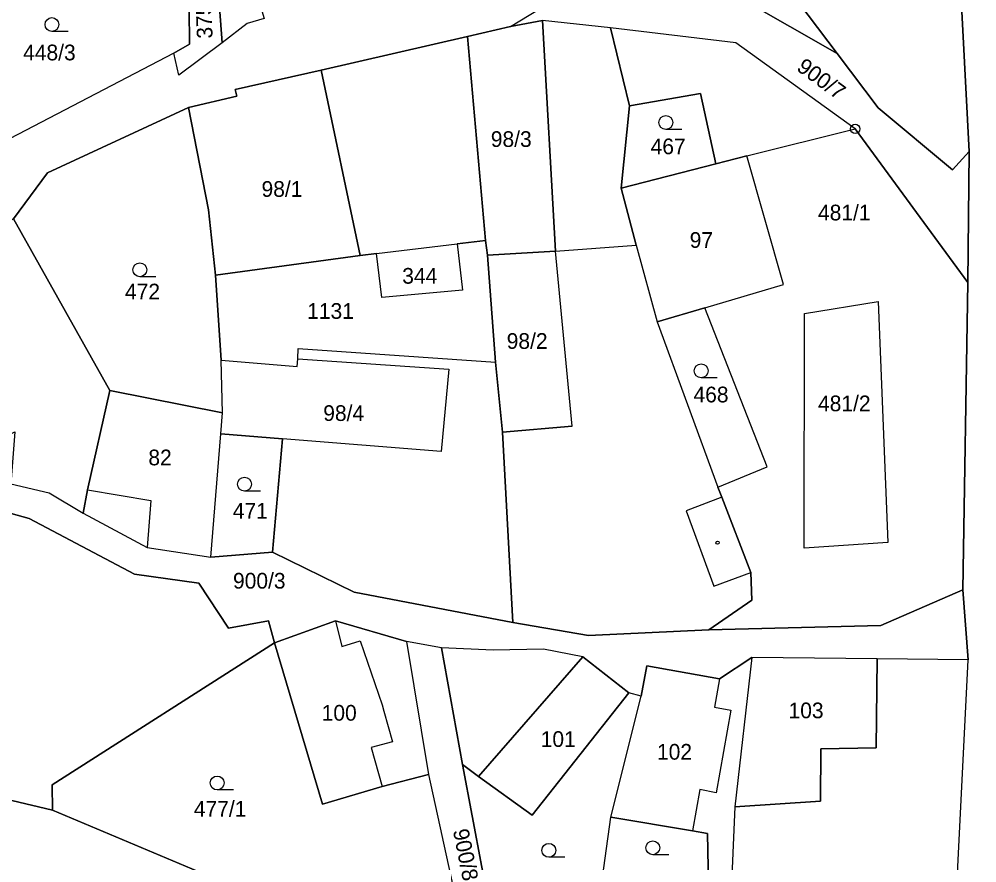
# Model space of a CAD drawing. Extents: x -654083 to -650132, y -1099819 to -1096699.
# Drawn here: x -651854.4 to -651750.7, y -1098432.3 to -1098341 of the extents above; entities that cross this region are included whole.
import ezdxf

# ---------------------------------------------------------------- set-up
doc = ezdxf.new("R2010")
doc.units = 0
for name, color, linetype in [('Geodetické body', 7, 'Continuous'), ('Hranice - vnitř_ kresba', 7, 'Continuous'), ('Obvody jako plochy', 7, 'Continuous'), ('Parcelní čísla', 7, 'Continuous'), ('Značky kultur', 7, 'Continuous'), ('Značky na budově ne v SPI', 7, 'Continuous')]:
    doc.layers.add(name, color=color, linetype=linetype)

msp = doc.modelspace()

# ---------------------------------------------------------------- linework, layer by layer
at = {"layer": 'Geodetické body'}
for radius in [0.5, 0.001]:
    msp.add_circle((-651763.91, -1098352.89), radius, dxfattribs=at)
at = {"layer": 'Hranice - vnitř_ kresba'}
for p, q in [((-651796.33, -1098366.11), (-651797.74, -1098341.15)), ((-651817.51, -1098366.57), (-651821.7, -1098346.54)), ((-651778.99, -1098356.66), (-651775.62, -1098355.79)), ((-651794.53, -1098385.05), (-651796.33, -1098366.11)), ((-651824.23, -1098377.76), (-651807.9, -1098378.9)), ((-651807.9, -1098378.9), (-651808.72, -1098387.79)), ((-651794.53, -1098385.05), (-651802.07, -1098385.7)), ((-651808.72, -1098387.79), (-651825.9, -1098386.42)), ((-651847.02, -1098391.93), (-651840.17, -1098393.08)), ((-651840.17, -1098393.08), (-651840.56, -1098398.17)), ((-651778.35, -1098392.74), (-651782.22, -1098394.22)), ((-651782.22, -1098394.22), (-651779.19, -1098402.37)), ((-651779.19, -1098402.37), (-651775.22, -1098400.89)), ((-651820.16, -1098406.12), (-651819.49, -1098408.88)), ((-651819.49, -1098408.88), (-651817.49, -1098408.27)), ((-651817.49, -1098408.27), (-651815.11, -1098415.21)), ((-651793.39, -1098410.03), (-651804.68, -1098422.97)), ((-651761.53, -1098410.24), (-651761.64, -1098419.87)), ((-651778.6, -1098412.38), (-651779.14, -1098415.45)), ((-651815.11, -1098415.21), (-651814.92, -1098415.9)), ((-651814.92, -1098415.9), (-651813.99, -1098419.21)), ((-651779.14, -1098415.45), (-651777.38, -1098415.8)), ((-651777.38, -1098415.8), (-651778.96, -1098424.73)), ((-651813.99, -1098419.21), (-651816.3, -1098419.84)), ((-651816.3, -1098419.84), (-651815.11, -1098424.03)), ((-651767.64, -1098419.96), (-651767.66, -1098425.63)), ((-651761.64, -1098419.87), (-651767.64, -1098419.96)), ((-651780.71, -1098424.36), (-651781.52, -1098428.85)), ((-651778.96, -1098424.73), (-651780.71, -1098424.36)), ((-651767.66, -1098425.63), (-651776.92, -1098426.24))]:
    msp.add_line(p, q, dxfattribs=at)
at = {"layer": 'Obvody jako plochy'}
for points in [[(-651746.17, -1098440.11), (-651753.17, -1098439.95), (-651751.66, -1098410.35), (-651752.27, -1098402.76), (-651751.72, -1098369.52), (-651751.57, -1098355.35), (-651752.56, -1098336.01), (-651753.82, -1098324.47), (-651754.15, -1098319.31), (-651755.09, -1098311.06), (-651751.11, -1098302.79), (-651750.54, -1098299.33)], [(-651944.63, -1098389.43), (-651927.89, -1098387.1), (-651922.53, -1098386.61), (-651902.34, -1098386.19), (-651897.21, -1098385.69), (-651886.63, -1098384.69), (-651885.38, -1098384.36), (-651881.26, -1098380.83), (-651868.95, -1098369.89), (-651859.57, -1098364.8), (-651855.01, -1098362.63), (-651851.35, -1098357.64), (-651836.07, -1098350.57), (-651830.86, -1098349.35), (-651831.03, -1098348.63), (-651821.7, -1098346.54), (-651805.89, -1098342.9), (-651801.23, -1098341.81), (-651793.78, -1098337.28)], [(-651827.9, -1098340.93), (-651829.73, -1098341.5), (-651832.43, -1098343.58), (-651837.11, -1098347.06), (-651837.66, -1098344.7), (-651858.81, -1098355.71), (-651857.97, -1098357.16), (-651863.7, -1098362.16), (-651885.23, -1098376.11), (-651887.17, -1098376.54), (-651894.59, -1098377.95), (-651914.83, -1098382.07), (-651924.04, -1098382.36), (-651942.43, -1098379.6)], [(-651855.3, -1098391.3), (-651851.16, -1098392.28), (-651847.47, -1098394.45), (-651840.56, -1098398.17), (-651833.66, -1098399.23), (-651827, -1098398.68), (-651818.15, -1098403.03), (-651800.97, -1098406.31), (-651792.79, -1098407.7), (-651779.76, -1098407.1), (-651761.12, -1098406.62), (-651752.27, -1098402.76), (-651751.66, -1098410.35), (-651761.53, -1098410.24), (-651775.1, -1098410.07), (-651778.6, -1098412.38), (-651786.45, -1098411), (-651787.06, -1098414.28), (-651788.42, -1098413.89), (-651793.39, -1098410.03), (-651797.64, -1098409.2), (-651803.08, -1098409.28), (-651808.68, -1098409.03), (-651812.49, -1098408.34), (-651820.16, -1098406.12), (-651826.76, -1098408.51), (-651827.43, -1098406.11), (-651831.75, -1098406.9), (-651834.97, -1098402.04), (-651841.94, -1098401.06), (-651853.33, -1098395.05), (-651871.54, -1098389.99)], [(-651919.5, -1098433.01), (-651897.3, -1098421.12), (-651896.6, -1098422.59), (-651890, -1098418.95), (-651881.49, -1098419.31), (-651850.8, -1098426.61), (-651823.38, -1098438.14)]]:
    msp.add_lwpolyline(points, dxfattribs=at)
for points in [[(-651831.88, -1098327.75), (-651827.9, -1098340.93), (-651829.73, -1098341.5), (-651832.43, -1098343.58), (-651833.05, -1098335.36), (-651834.68, -1098316.82), (-651831.97, -1098316.43), (-651831.67, -1098319.86)], [(-651836.03, -1098336.05), (-651835.98, -1098343.72), (-651837.66, -1098344.7), (-651858.81, -1098355.71), (-651861.81, -1098357.27), (-651868.94, -1098320.83), (-651861.96, -1098320.47), (-651837.28, -1098319.21)], [(-651752.56, -1098336.01), (-651751.57, -1098355.35), (-651753.37, -1098357.3), (-651761.42, -1098350.62), (-651765.87, -1098344.73), (-651771.14, -1098337.74), (-651771.46, -1098323.72), (-651765.36, -1098322), (-651765.41, -1098324.41), (-651753.82, -1098324.47)], [(-651771.46, -1098323.72), (-651771.14, -1098337.74), (-651765.87, -1098344.73), (-651776.1, -1098338.85), (-651793.78, -1098337.28)], [(-651833.05, -1098335.36), (-651832.43, -1098343.58), (-651837.11, -1098347.06), (-651837.66, -1098344.7), (-651835.98, -1098343.72), (-651836.03, -1098336.05)], [(-651761.42, -1098350.62), (-651753.37, -1098357.3), (-651751.57, -1098355.35), (-651751.72, -1098369.52), (-651763.91, -1098352.89), (-651776.82, -1098343.57), (-651790.4, -1098341.94), (-651797.74, -1098341.15), (-651801.23, -1098341.81), (-651793.78, -1098337.28), (-651776.1, -1098338.85), (-651765.87, -1098344.73)], [(-651803.71, -1098366.56), (-651796.33, -1098366.11), (-651787.62, -1098365.47), (-651789.25, -1098359.31), (-651788.33, -1098350.39), (-651790.4, -1098341.94), (-651797.74, -1098341.15), (-651801.23, -1098341.81), (-651805.89, -1098342.9), (-651803.92, -1098364.96)], [(-651801.23, -1098341.81), (-651797.74, -1098341.15), (-651796.33, -1098366.11), (-651803.71, -1098366.56), (-651803.92, -1098364.96), (-651805.89, -1098342.9)], [(-651780.18, -1098372.25), (-651771.65, -1098369.72), (-651775.62, -1098355.79), (-651763.91, -1098352.89), (-651776.82, -1098343.57), (-651790.4, -1098341.94), (-651788.33, -1098350.39), (-651780.64, -1098349.05), (-651778.99, -1098356.66), (-651789.25, -1098359.31), (-651787.62, -1098365.47), (-651785.36, -1098373.78)], [(-651833.17, -1098368.72), (-651817.51, -1098366.57), (-651815.72, -1098366.36), (-651806.98, -1098365.32), (-651803.92, -1098364.96), (-651805.89, -1098342.9), (-651821.7, -1098346.54), (-651831.03, -1098348.63), (-651830.86, -1098349.35), (-651836.07, -1098350.57), (-651833.91, -1098361.65)], [(-651830.86, -1098349.35), (-651831.03, -1098348.63), (-651821.7, -1098346.54), (-651817.51, -1098366.57), (-651833.17, -1098368.72), (-651833.91, -1098361.65), (-651836.07, -1098350.57)], [(-651789.25, -1098359.31), (-651778.99, -1098356.66), (-651780.64, -1098349.05), (-651788.33, -1098350.39)], [(-651832.41, -1098383.62), (-651832.54, -1098377.92), (-651833.17, -1098368.72), (-651833.91, -1098361.65), (-651836.07, -1098350.57), (-651851.35, -1098357.64), (-651855.01, -1098362.63), (-651844.6, -1098381.2)], [(-651751.72, -1098369.52), (-651752.27, -1098402.76), (-651761.12, -1098406.62), (-651779.76, -1098407.1), (-651775.08, -1098403.88), (-651775.22, -1098400.89), (-651778.35, -1098392.74), (-651778.76, -1098391.67), (-651773.43, -1098389.44), (-651780.18, -1098372.25), (-651771.65, -1098369.72), (-651775.62, -1098355.79), (-651763.91, -1098352.89)], [(-651789.25, -1098359.31), (-651787.62, -1098365.47), (-651785.36, -1098373.78), (-651780.18, -1098372.25), (-651771.65, -1098369.72), (-651775.62, -1098355.79), (-651778.99, -1098356.66)], [(-651847.02, -1098391.93), (-651844.6, -1098381.2), (-651855.01, -1098362.63), (-651859.57, -1098364.8), (-651868.95, -1098369.89), (-651864.69, -1098378.43), (-651866.98, -1098379.83), (-651864.09, -1098385.61), (-651861.98, -1098384.59), (-651859.98, -1098388.28), (-651854.89, -1098385.66), (-651855.3, -1098391.3), (-651851.16, -1098392.28), (-651847.47, -1098394.45)], [(-651824.32, -1098378.58), (-651824.23, -1098377.76), (-651824.2, -1098376.64), (-651802.83, -1098378.14), (-651803.71, -1098366.56), (-651803.92, -1098364.96), (-651806.98, -1098365.32), (-651806.42, -1098370.34), (-651815.15, -1098371.14), (-651815.72, -1098366.36), (-651817.51, -1098366.57), (-651833.17, -1098368.72), (-651832.54, -1098377.92)], [(-651815.72, -1098366.36), (-651806.98, -1098365.32), (-651806.42, -1098370.34), (-651815.15, -1098371.14)], [(-651815.72, -1098366.36), (-651806.98, -1098365.32), (-651806.42, -1098370.34), (-651815.15, -1098371.14)], [(-651778.35, -1098392.74), (-651775.22, -1098400.89), (-651775.08, -1098403.88), (-651779.76, -1098407.1), (-651792.79, -1098407.7), (-651800.97, -1098406.31), (-651802.07, -1098385.7), (-651802.83, -1098378.14), (-651803.71, -1098366.56), (-651796.33, -1098366.11), (-651787.62, -1098365.47), (-651785.36, -1098373.78), (-651778.76, -1098391.67)], [(-651794.53, -1098385.05), (-651796.33, -1098366.11), (-651803.71, -1098366.56), (-651802.83, -1098378.14), (-651802.07, -1098385.7)], [(-651773.43, -1098389.44), (-651780.18, -1098372.25), (-651785.36, -1098373.78), (-651778.76, -1098391.67)], [(-651760.38, -1098397.64), (-651769.43, -1098398.27), (-651769.39, -1098372.88), (-651761.42, -1098371.55)], [(-651769.43, -1098398.27), (-651769.39, -1098372.88), (-651761.42, -1098371.55), (-651760.38, -1098397.64)], [(-651802.07, -1098385.7), (-651800.97, -1098406.31), (-651818.15, -1098403.03), (-651827, -1098398.68), (-651825.9, -1098386.42), (-651832.59, -1098385.87), (-651832.41, -1098383.62), (-651832.54, -1098377.92), (-651824.32, -1098378.58), (-651824.23, -1098377.76), (-651824.2, -1098376.64), (-651802.83, -1098378.14)], [(-651824.32, -1098378.58), (-651824.23, -1098377.76), (-651807.9, -1098378.9), (-651808.72, -1098387.79), (-651825.9, -1098386.42), (-651832.59, -1098385.87), (-651832.41, -1098383.62), (-651832.54, -1098377.92)], [(-651847.47, -1098394.45), (-651840.56, -1098398.17), (-651833.66, -1098399.23), (-651832.59, -1098385.87), (-651832.41, -1098383.62), (-651844.6, -1098381.2), (-651847.02, -1098391.93)], [(-651847.02, -1098391.93), (-651840.17, -1098393.08), (-651840.56, -1098398.17), (-651833.66, -1098399.23), (-651832.59, -1098385.87), (-651832.41, -1098383.62), (-651844.6, -1098381.2)], [(-651825.9, -1098386.42), (-651827, -1098398.68), (-651833.66, -1098399.23), (-651832.59, -1098385.87)], [(-651831.75, -1098406.9), (-651827.43, -1098406.11), (-651826.76, -1098408.51), (-651850.85, -1098423.87), (-651850.8, -1098426.61), (-651881.49, -1098419.31), (-651872.62, -1098417.67), (-651872.48, -1098410.75), (-651871.87, -1098397.25), (-651871.54, -1098389.99), (-651853.33, -1098395.05), (-651841.94, -1098401.06), (-651834.97, -1098402.04)], [(-651812.49, -1098408.34), (-651810.08, -1098422.74), (-651815.11, -1098424.03), (-651821.58, -1098425.96), (-651826.76, -1098408.51), (-651820.16, -1098406.12)], [(-651820.16, -1098406.12), (-651819.49, -1098408.88), (-651817.49, -1098408.27), (-651815.11, -1098415.21), (-651814.92, -1098415.9), (-651813.99, -1098419.21), (-651816.3, -1098419.84), (-651815.11, -1098424.03), (-651821.58, -1098425.96), (-651826.76, -1098408.51)], [(-651826.76, -1098408.51), (-651821.58, -1098425.96), (-651815.11, -1098424.03), (-651810.08, -1098422.74), (-651807.21, -1098435.96), (-651817.1, -1098437.38), (-651823.38, -1098438.14), (-651850.8, -1098426.61), (-651850.85, -1098423.87)], [(-651817.1, -1098437.38), (-651812.51, -1098438.9), (-651803.26, -1098438.34), (-651806.4, -1098421.67), (-651808.68, -1098409.03), (-651812.49, -1098408.34), (-651810.08, -1098422.74), (-651807.21, -1098435.96)], [(-651803.08, -1098409.28), (-651808.68, -1098409.03), (-651806.4, -1098421.67), (-651804.68, -1098422.97), (-651798.87, -1098427.15), (-651788.42, -1098413.89), (-651793.39, -1098410.03), (-651797.64, -1098409.2)], [(-651798.87, -1098427.15), (-651804.68, -1098422.97), (-651793.39, -1098410.03), (-651788.42, -1098413.89)], [(-651776.92, -1098426.24), (-651777.35, -1098436.23), (-651779.74, -1098436.5), (-651779.91, -1098429.13), (-651781.52, -1098428.85), (-651790.34, -1098427.35), (-651787.06, -1098414.28), (-651786.45, -1098411), (-651778.6, -1098412.38), (-651775.1, -1098410.07)], [(-651753.17, -1098439.95), (-651751.66, -1098410.35), (-651761.53, -1098410.24), (-651775.1, -1098410.07), (-651776.92, -1098426.24), (-651777.35, -1098436.23), (-651771.55, -1098439.26)], [(-651761.53, -1098410.24), (-651775.1, -1098410.07), (-651776.92, -1098426.24), (-651767.66, -1098425.63), (-651767.64, -1098419.96), (-651761.64, -1098419.87)], [(-651778.96, -1098424.73), (-651780.71, -1098424.36), (-651781.52, -1098428.85), (-651790.34, -1098427.35), (-651787.06, -1098414.28), (-651786.45, -1098411), (-651778.6, -1098412.38), (-651779.14, -1098415.45), (-651777.38, -1098415.8)], [(-651798.87, -1098427.15), (-651804.68, -1098422.97), (-651806.4, -1098421.67), (-651803.26, -1098438.34), (-651791.73, -1098437.27), (-651790.34, -1098427.35), (-651787.06, -1098414.28), (-651788.42, -1098413.89)], [(-651790.34, -1098427.35), (-651781.52, -1098428.85), (-651779.91, -1098429.13), (-651779.74, -1098436.5), (-651791.73, -1098437.27)]]:
    msp.add_lwpolyline(points, close=True, dxfattribs=at)
at = {"layer": 'Značky kultur'}
for p, q in [((-651849.11, -1098342.35), (-651850.86, -1098342.35)), ((-651782.66, -1098352.94), (-651784.41, -1098352.94)), ((-651839.6, -1098368.88), (-651841.35, -1098368.88)), ((-651778.83, -1098379.82), (-651780.58, -1098379.82)), ((-651828.27, -1098392.08), (-651830.02, -1098392.08)), ((-651831.22, -1098424.41), (-651832.97, -1098424.41)), ((-651784.07, -1098431.42), (-651785.82, -1098431.42)), ((-651795.32, -1098431.7), (-651797.07, -1098431.7))]:
    msp.add_line(p, q, dxfattribs=at)
for centre in [(-651850.86, -1098341.6), (-651784.41, -1098352.19), (-651841.35, -1098368.13), (-651780.58, -1098379.07), (-651830.02, -1098391.33), (-651832.97, -1098423.66), (-651797.07, -1098430.95), (-651785.82, -1098430.67)]:
    msp.add_circle(centre, 0.75, dxfattribs=at)
at = {"layer": 'Značky na budově ne v SPI'}
msp.add_circle((-651778.8, -1098397.66), 0.175, dxfattribs=at)

# ---------------------------------------------------------------- texts
at = {"layer": 'Parcelní čísla'}
for s, rotation, p in [('375/6', 92.178, (-651833.46, -1098343.09)), ('900/7', 323.865, (-651770.35, -1098346.48)), ('900/8', 281.313, (-651807.46, -1098428.8))]:
    msp.add_text(s, height=1.7, rotation=rotation, dxfattribs=at).set_placement(p)
for s, p in [('448/3', (-651853.98, -1098345.47)), ('98/3', (-651803.35, -1098354.84)), ('467', (-651786.05, -1098355.63)), ('98/1', (-651828.17, -1098360.24)), ('481/1', (-651767.93, -1098362.79)), ('97', (-651781.82, -1098365.76)), ('344', (-651812.94, -1098369.64)), ('472', (-651842.95, -1098371.34)), ('1131', (-651823.23, -1098373.44)), ('98/2', (-651801.63, -1098376.69)), ('468', (-651781.41, -1098382.48)), ('481/2', (-651767.93, -1098383.44)), ('98/4', (-651821.49, -1098384.49)), ('82', (-651840.42, -1098389.29)), ('471', (-651831.28, -1098395.06)), ('900/3', (-651831.26, -1098402.63)), ('103', (-651771.12, -1098416.66)), ('100', (-651821.66, -1098416.92)), ('101', (-651797.95, -1098419.76)), ('102', (-651785.36, -1098421.14)), ('477/1', (-651835.5, -1098427.31))]:
    msp.add_text(s, height=1.7, dxfattribs=at).set_placement(p)

doc.saveas('drawing.dxf')
